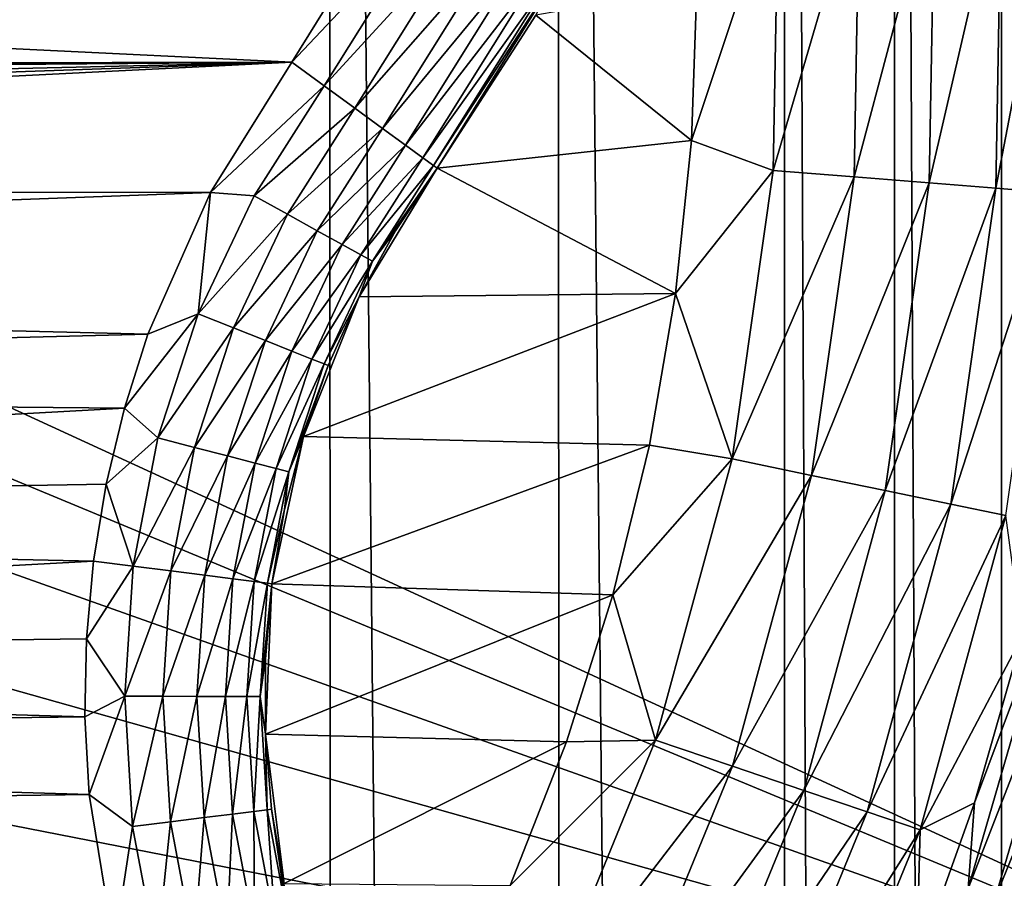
# Model space of a CAD drawing. Header units: metres. Extents: x -206 to 75, y -104 to 104.
# Tile 450 of 656: x -78.13 to -72.65, y 39 to 43.78. Entities that reach past the tile are written whole.
import ezdxf

# ---------------------------------------------------------------- set-up
doc = ezdxf.new("R2010")
doc.units = ezdxf.units.M
doc.layers.add('solid_01_1-CONSUMER_THERM_B_125288', color=7, linetype='CONTINUOUS')

msp = doc.modelspace()

# ---------------------------------------------------------------- linework, layer by layer
at = {"layer": 'solid_01_1-CONSUMER_THERM_B_125288'}
for points in [[(-93.358711, -67.339516), (-65.514557, 74.985474), (-65.493088, -75.014526)], [(-93.358711, -67.339516), (-93.257065, -66.795311), (-65.514557, 74.985474)], [(-93.276108, 66.204689), (-65.514557, 74.985474), (-93.257141, -66.241692)], [(-93.257065, -66.795311), (-93.257141, -66.241692), (-65.514557, 74.985474)], [(-76.404617, 63.580017, 75.400002), (-185.604614, 63.572178, 75.400002), (-92.716316, 42.429672, 75.400002)], [(-76.404617, 63.580017, 75.400002), (-92.716316, 42.429672, 75.400002), (-91.951859, 42.246143, 75.400002)], [(-76.404617, 63.580017, 75.400002), (-91.951859, 42.246143, 75.400002), (-91.225533, 41.945286, 75.400002)], [(-76.404617, 63.580017, 75.400002), (-91.225533, 41.945286, 75.400002), (-90.555206, 41.534512, 75.400002)], [(-76.404617, 63.580017, 75.400002), (-90.555206, 41.534512, 75.400002), (-89.95739, 41.02393, 75.400002)], [(-76.404617, 63.580017, 75.400002), (-89.95739, 41.02393, 75.400002), (-89.446808, 40.426117, 75.400002)], [(-76.404617, 63.580017, 75.400002), (-89.446808, 40.426117, 75.400002), (-89.036034, 39.755791, 75.400002)], [(-76.404617, 63.580017, 75.400002), (-89.036034, 39.755791, 75.400002), (-88.735176, 39.029461, 75.400002)], [(-76.404617, 63.580017, 75.400002), (-88.735176, 39.029461, 75.400002), (-88.551651, 38.265007, 75.400002)], [(-76.404617, 63.580017, 75.400002), (-88.551651, 38.265007, 75.400002), (-76.395485, -63.61998, 75.400002)], [(-76.404617, 63.580017, 75.400002), (-76.395485, -63.61998, 75.400002), (-75.124222, -63.529644, 75.400002)], [(-75.133339, 63.489864, 75.400002), (-76.404617, 63.580017, 75.400002), (-75.124222, -63.529644, 75.400002)], [(-75.133339, 63.489864, 75.400002), (-75.124222, -63.529644, 75.400002), (-73.868263, -63.257675, 75.400002)], [(-73.877342, 63.218079, 75.400002), (-75.133339, 63.489864, 75.400002), (-73.868263, -63.257675, 75.400002)], [(-73.877342, 63.218079, 75.400002), (-73.868263, -63.257675, 75.400002), (-73.256706, -63.054668, 75.400002)], [(-73.265755, 63.01516, 75.400002), (-73.877342, 63.218079, 75.400002), (-73.256706, -63.054668, 75.400002)], [(-73.265755, 63.01516, 75.400002), (-73.256706, -63.054668, 75.400002), (-72.66156, -62.808571, 75.400002)], [(-72.670578, 62.769146, 75.400002), (-73.265755, 63.01516, 75.400002), (-72.66156, -62.808571, 75.400002)], [(-72.670578, 62.769146, 75.400002), (-72.66156, -62.808571, 75.400002), (-71.532875, -62.192875, 75.400002)], [(-71.541809, 62.153614, 75.400002), (-72.670578, 62.769146, 75.400002), (-71.532875, -62.192875, 75.400002)], [(-69.403969, 54.580521, 72.400002), (-69.402748, 37.580521, 72.400002), (-85.112862, 44.809135, 72.400002)], [(-69.402748, 37.580521, 72.400002), (-84.309708, 43.768822, 72.400002), (-85.112862, 44.809135, 72.400002)], [(-72.35791, 44.624226, 2.474663), (-72.669098, 44.610596, 2.826262), (-72.701088, 42.837368, 2.826262)], [(-72.390594, 42.812523, 2.474663), (-72.35791, 44.624226, 2.474663), (-72.701088, 42.837368, 2.826262)], [(-73.459, 44.575993, 3.325905), (-73.909836, 44.556244, 3.45631), (-73.939056, 42.936432, 3.45631)], [(-73.489227, 42.900436, 3.325905), (-73.459, 44.575993, 3.325905), (-73.939056, 42.936432, 3.45631)], [(-73.040497, 44.594326, 3.113388), (-73.459, 44.575993, 3.325905), (-73.489227, 42.900436, 3.325905)], [(-73.071655, 42.867023, 3.113388), (-73.040497, 44.594326, 3.113388), (-73.489227, 42.900436, 3.325905)], [(-72.669098, 44.610596, 2.826262), (-73.040497, 44.594326, 3.113388), (-73.071655, 42.867023, 3.113388)], [(-72.701088, 42.837368, 2.826262), (-72.669098, 44.610596, 2.826262), (-73.071655, 42.867023, 3.113388)], [(-73.909836, 44.556244, 3.45631), (-74.36264, 43.957634, 3.5), (-74.393242, 43.102768, 3.5)], [(-73.939056, 42.936432, 3.45631), (-73.909836, 44.556244, 3.45631), (-74.393242, 43.102768, 3.5)], [(-95.009956, 44.431252, 13.5), (-76.615456, 43.538193, 13.5), (-76.014107, 44.505478, 13.5)], [(-75.837814, 44.362869, 13.47494), (-76.014107, 44.505478, 13.5), (-76.615456, 43.538193, 13.5)], [(-95.009956, 44.431252, 13.5), (-107.581902, 43.481243, 13.5), (-76.615456, 43.538193, 13.5)], [(-75.837814, 44.362869, 13.47494), (-76.615456, 43.538193, 13.5), (-76.435616, 43.407139, 13.474928)], [(-75.650963, 44.26363, 13.400896), (-75.837814, 44.362869, 13.47494), (-76.435616, 43.407139, 13.474928)], [(-75.650963, 44.26363, 13.400896), (-76.435616, 43.407139, 13.474928), (-76.264641, 43.282539, 13.400871)], [(-75.483376, 44.174614, 13.281587), (-75.650963, 44.26363, 13.400896), (-76.264641, 43.282539, 13.400871)], [(-75.483376, 44.174614, 13.281587), (-76.264641, 43.282539, 13.400871), (-76.111282, 43.17078, 13.281551)], [(-75.343468, 44.100304, 13.123007), (-75.483376, 44.174614, 13.281587), (-76.111282, 43.17078, 13.281551)], [(-75.343468, 44.100304, 13.123007), (-76.111282, 43.17078, 13.281551), (-75.983261, 43.077484, 13.122963)], [(-75.238266, 44.04443, 12.933125), (-75.343468, 44.100304, 13.123007), (-75.983261, 43.077484, 13.122963)], [(-75.238266, 44.04443, 12.933125), (-75.983261, 43.077484, 13.122963), (-75.887001, 43.007336, 12.933075)], [(-75.238266, 44.04443, 12.933125), (-75.887001, 43.007336, 12.933075), (-75.173065, 44.009796, 12.721481)], [(-75.129936, 44.038292, 12.5), (-75.827347, 42.96386, 12.721427), (-75.807281, 42.949242, 12.5)], [(-75.173065, 44.009796, 12.721481), (-75.827347, 42.96386, 12.721427), (-75.129936, 44.038292, 12.5)], [(-75.129936, 44.038292, 12.5), (-75.807281, 42.949242, 12.5), (-75.259102, 43.801025, 3.5)], [(-75.173065, 44.009796, 12.721481), (-75.887001, 43.007336, 12.933075), (-75.827347, 42.96386, 12.721427)], [(-75.259102, 43.801025, 3.5), (-74.393242, 43.102768, 3.5), (-74.36264, 43.957634, 3.5)], [(-75.259102, 43.801025, 3.5), (-75.807281, 42.949242, 3.5), (-74.393242, 43.102768, 3.5)], [(-75.259102, 43.801025, 3.5), (-75.807281, 42.949242, 12.5), (-75.807281, 42.949242, 3.5)], [(-69.402748, 37.580521, 72.400002), (-83.636627, 42.640694, 72.400002), (-84.309708, 43.768822, 72.400002)], [(-76.615456, 43.538193, 13.5), (-107.581902, 43.481243, 13.5), (-93.500069, 43.481251, 13.5)], [(-76.615456, 43.538193, 13.5), (-93.500069, 43.481251, 13.5), (-92.570465, 43.408798, 13.5)], [(-76.615456, 43.538193, 13.5), (-92.570465, 43.408798, 13.5), (-91.653709, 43.190102, 13.5)], [(-76.615456, 43.538193, 13.5), (-91.653709, 43.190102, 13.5), (-91.209671, 43.026886, 13.5)], [(-76.615456, 43.538193, 13.5), (-91.209671, 43.026886, 13.5), (-90.780098, 42.829315, 13.5)], [(-77.067558, 42.814873, 13.5), (-76.615456, 43.538193, 13.5), (-90.780098, 42.829315, 13.5)], [(-76.435616, 43.407139, 13.474928), (-76.615456, 43.538193, 13.5), (-77.067558, 42.814873, 13.5)], [(-76.825363, 42.795212, 13.474959), (-76.435616, 43.407139, 13.474928), (-77.067558, 42.814873, 13.5)], [(-76.264641, 43.282539, 13.400871), (-76.435616, 43.407139, 13.474928), (-76.825363, 42.795212, 13.474959)], [(-76.640106, 42.693012, 13.400932), (-76.264641, 43.282539, 13.400871), (-76.825363, 42.795212, 13.474959)], [(-76.111282, 43.17078, 13.281551), (-76.264641, 43.282539, 13.400871), (-76.640106, 42.693012, 13.400932)], [(-76.473946, 42.601349, 13.281639), (-76.111282, 43.17078, 13.281551), (-76.640106, 42.693012, 13.400932)], [(-75.983261, 43.077484, 13.122963), (-76.111282, 43.17078, 13.281551), (-76.473946, 42.601349, 13.281639)], [(-75.807281, 42.949242, 3.5), (-74.481537, 42.252106, 3.5), (-74.393242, 43.102768, 3.5)], [(-73.939056, 42.936432, 3.45631), (-74.393242, 43.102768, 3.5), (-74.481537, 42.252106, 3.5)], [(-76.33522, 42.524822, 13.123073), (-75.983261, 43.077484, 13.122963), (-76.473946, 42.601349, 13.281639)], [(-75.887001, 43.007336, 12.933075), (-75.983261, 43.077484, 13.122963), (-76.33522, 42.524822, 13.123073)], [(-76.230904, 42.467278, 12.933201), (-75.887001, 43.007336, 12.933075), (-76.33522, 42.524822, 13.123073)], [(-76.230904, 42.467278, 12.933201), (-75.827347, 42.96386, 12.721427), (-75.887001, 43.007336, 12.933075)], [(-75.807281, 42.949242, 3.5), (-76.039513, 42.600807, 12.5), (-76.241768, 42.234161, 12.5)], [(-76.241753, 42.234192, 3.5), (-75.807281, 42.949242, 3.5), (-76.241768, 42.234161, 12.5)], [(-76.241753, 42.234192, 3.5), (-74.481537, 42.252106, 3.5), (-75.807281, 42.949242, 3.5)], [(-76.230904, 42.467278, 12.933201), (-76.166245, 42.431606, 12.721563), (-75.827347, 42.96386, 12.721427)], [(-75.827347, 42.96386, 12.721427), (-76.166245, 42.431606, 12.721563), (-75.807281, 42.949242, 12.5)], [(-76.166245, 42.431606, 12.721563), (-76.039513, 42.600807, 12.5), (-75.807281, 42.949242, 12.5)], [(-75.807281, 42.949242, 3.5), (-75.807281, 42.949242, 12.5), (-76.039513, 42.600807, 12.5)], [(-74.167793, 41.332584, 3.45631), (-73.939056, 42.936432, 3.45631), (-74.481537, 42.252106, 3.5)], [(-73.489227, 42.900436, 3.325905), (-73.939056, 42.936432, 3.45631), (-74.167793, 41.332584, 3.45631)], [(-73.725845, 41.241394, 3.325905), (-73.489227, 42.900436, 3.325905), (-74.167793, 41.332584, 3.45631)], [(-73.071655, 42.867023, 3.113388), (-73.489227, 42.900436, 3.325905), (-73.725845, 41.241394, 3.325905)], [(-73.315582, 41.156746, 3.113388), (-73.071655, 42.867023, 3.113388), (-73.725845, 41.241394, 3.325905)], [(-72.701088, 42.837368, 2.826262), (-73.071655, 42.867023, 3.113388), (-73.315582, 41.156746, 3.113388)], [(-77.067558, 42.814873, 13.5), (-90.780098, 42.829315, 13.5), (-89.975479, 42.336899, 13.5)], [(-77.415192, 42.027275, 13.5), (-77.067558, 42.814873, 13.5), (-89.975479, 42.336899, 13.5)], [(-77.135361, 42.139244, 13.47499), (-77.067558, 42.814873, 13.5), (-77.415192, 42.027275, 13.5)], [(-77.135361, 42.139244, 13.47499), (-76.825363, 42.795212, 13.474959), (-77.067558, 42.814873, 13.5)], [(-72.951492, 41.081619, 2.826262), (-72.701088, 42.837368, 2.826262), (-73.315582, 41.156746, 3.113388)], [(-72.390594, 42.812523, 2.474663), (-72.701088, 42.837368, 2.826262), (-72.951492, 41.081619, 2.826262)], [(-72.646431, 41.018677, 2.474663), (-72.390594, 42.812523, 2.474663), (-72.951492, 41.081619, 2.826262)], [(-76.640106, 42.693012, 13.400932), (-76.825363, 42.795212, 13.474959), (-77.135361, 42.139244, 13.47499)], [(-76.938744, 42.061069, 13.400993), (-76.640106, 42.693012, 13.400932), (-77.135361, 42.139244, 13.47499)], [(-76.473946, 42.601349, 13.281639), (-76.640106, 42.693012, 13.400932), (-76.938744, 42.061069, 13.400993)], [(-69.402748, 37.580521, 72.400002), (-83.102669, 41.439949, 72.400002), (-83.636627, 42.640694, 72.400002)], [(-76.762383, 41.990944, 13.281727), (-76.473946, 42.601349, 13.281639), (-76.938744, 42.061069, 13.400993)], [(-76.33522, 42.524822, 13.123073), (-76.473946, 42.601349, 13.281639), (-76.762383, 41.990944, 13.281727)], [(-76.166245, 42.431606, 12.721563), (-76.241768, 42.234161, 12.5), (-76.039513, 42.600807, 12.5)], [(-76.615143, 41.9324, 13.123182), (-76.33522, 42.524822, 13.123073), (-76.762383, 41.990944, 13.281727)], [(-76.230904, 42.467278, 12.933201), (-76.33522, 42.524822, 13.123073), (-76.615143, 41.9324, 13.123182)], [(-76.504417, 41.888371, 12.933328), (-76.230904, 42.467278, 12.933201), (-76.615143, 41.9324, 13.123182)], [(-76.504417, 41.888371, 12.933328), (-76.166245, 42.431606, 12.721563), (-76.230904, 42.467278, 12.933201)], [(-76.504417, 41.888371, 12.933328), (-76.43576, 41.861076, 12.721701), (-76.166245, 42.431606, 12.721563)], [(-76.166245, 42.431606, 12.721563), (-76.43576, 41.861076, 12.721701), (-76.241768, 42.234161, 12.5)], [(-77.415192, 42.027275, 13.5), (-89.975479, 42.336899, 13.5), (-89.257431, 41.723892, 13.5)], [(-76.241753, 42.234192, 3.5), (-76.412643, 41.851879, 12.5), (-76.550926, 41.456642, 12.5)], [(-76.550911, 41.456669, 3.5), (-76.241753, 42.234192, 3.5), (-76.550926, 41.456642, 12.5)], [(-76.550911, 41.456669, 3.5), (-74.627213, 41.408894, 3.5), (-74.481537, 42.252106, 3.5)], [(-76.550911, 41.456669, 3.5), (-74.481537, 42.252106, 3.5), (-76.241753, 42.234192, 3.5)], [(-76.43576, 41.861076, 12.721701), (-76.412643, 41.851879, 12.5), (-76.241768, 42.234161, 12.5)], [(-76.241753, 42.234192, 3.5), (-76.241768, 42.234161, 12.5), (-76.412643, 41.851879, 12.5)], [(-74.167793, 41.332584, 3.45631), (-74.481537, 42.252106, 3.5), (-74.627213, 41.408894, 3.5)], [(-77.135361, 42.139244, 13.47499), (-77.415192, 42.027275, 13.5), (-77.546288, 41.614872, 13.5)], [(-77.360703, 41.449585, 13.475021), (-77.135361, 42.139244, 13.47499), (-77.546288, 41.614872, 13.5)], [(-76.938744, 42.061069, 13.400993), (-77.135361, 42.139244, 13.47499), (-77.360703, 41.449585, 13.475021)], [(-77.15583, 41.396664, 13.401054), (-76.938744, 42.061069, 13.400993), (-77.360703, 41.449585, 13.475021)], [(-76.762383, 41.990944, 13.281727), (-76.938744, 42.061069, 13.400993), (-77.15583, 41.396664, 13.401054)], [(-77.546288, 41.614872, 13.5), (-77.415192, 42.027275, 13.5), (-89.257431, 41.723892, 13.5)], [(-76.972054, 41.34919, 13.281814), (-76.762383, 41.990944, 13.281727), (-77.15583, 41.396664, 13.401054)], [(-76.615143, 41.9324, 13.123182), (-76.762383, 41.990944, 13.281727), (-76.972054, 41.34919, 13.281814)], [(-76.818619, 41.309555, 13.123292), (-76.615143, 41.9324, 13.123182), (-76.972054, 41.34919, 13.281814)], [(-76.504417, 41.888371, 12.933328), (-76.615143, 41.9324, 13.123182), (-76.818619, 41.309555, 13.123292)], [(-76.703217, 41.279743, 12.933455), (-76.504417, 41.888371, 12.933328), (-76.818619, 41.309555, 13.123292)], [(-76.703217, 41.279743, 12.933455), (-76.43576, 41.861076, 12.721701), (-76.504417, 41.888371, 12.933328)], [(-76.703217, 41.279743, 12.933455), (-76.63166, 41.261257, 12.721837), (-76.43576, 41.861076, 12.721701)], [(-76.43576, 41.861076, 12.721701), (-76.63166, 41.261257, 12.721837), (-76.412643, 41.851879, 12.5)], [(-76.63166, 41.261257, 12.721837), (-76.550926, 41.456642, 12.5), (-76.412643, 41.851879, 12.5)], [(-77.546288, 41.614872, 13.5), (-89.257431, 41.723892, 13.5), (-88.644424, 41.00584, 13.5)], [(-77.647484, 41.193317, 13.5), (-77.546288, 41.614872, 13.5), (-88.644424, 41.00584, 13.5)], [(-77.360703, 41.449585, 13.475021), (-77.546288, 41.614872, 13.5), (-77.647484, 41.193317, 13.5)], [(-77.497841, 40.737103, 13.475053), (-77.360703, 41.449585, 13.475021), (-77.647484, 41.193317, 13.5)], [(-77.15583, 41.396664, 13.401054), (-77.360703, 41.449585, 13.475021), (-77.497841, 40.737103, 13.475053)], [(-76.726089, 40.638454, 3.5), (-74.627213, 41.408894, 3.5), (-76.550911, 41.456669, 3.5)], [(-76.550911, 41.456669, 3.5), (-76.655655, 41.05122, 12.5), (-76.726089, 40.638454, 12.5)], [(-76.726089, 40.638454, 3.5), (-76.550911, 41.456669, 3.5), (-76.726089, 40.638454, 12.5)], [(-76.550911, 41.456669, 3.5), (-76.550926, 41.456642, 12.5), (-76.655655, 41.05122, 12.5)], [(-76.63166, 41.261257, 12.721837), (-76.655655, 41.05122, 12.5), (-76.550926, 41.456642, 12.5)], [(-69.402748, 37.580521, 72.400002), (-82.715736, 40.184097, 72.400002), (-83.102669, 41.439949, 72.400002)], [(-77.287941, 40.710274, 13.401114), (-77.15583, 41.396664, 13.401054), (-77.497841, 40.737103, 13.475053)], [(-76.972054, 41.34919, 13.281814), (-77.15583, 41.396664, 13.401054), (-77.287941, 40.710274, 13.401114)], [(-76.726089, 40.638454, 3.5), (-74.829857, 40.576462, 3.5), (-74.627213, 41.408894, 3.5)], [(-74.167793, 41.332584, 3.45631), (-74.627213, 41.408894, 3.5), (-74.829857, 40.576462, 3.5)], [(-77.099648, 40.686203, 13.281901), (-76.972054, 41.34919, 13.281814), (-77.287941, 40.710274, 13.401114)], [(-76.818619, 41.309555, 13.123292), (-76.972054, 41.34919, 13.281814), (-77.099648, 40.686203, 13.281901)], [(-74.592567, 39.769188, 3.45631), (-74.167793, 41.332584, 3.45631), (-74.829857, 40.576462, 3.5)], [(-73.725845, 41.241394, 3.325905), (-74.167793, 41.332584, 3.45631), (-74.592567, 39.769188, 3.45631)], [(-76.942429, 40.666107, 13.123402), (-76.818619, 41.309555, 13.123292), (-77.099648, 40.686203, 13.281901)], [(-76.703217, 41.279743, 12.933455), (-76.818619, 41.309555, 13.123292), (-76.942429, 40.666107, 13.123402)], [(-76.824181, 40.650993, 12.93358), (-76.703217, 41.279743, 12.933455), (-76.942429, 40.666107, 13.123402)], [(-76.824181, 40.650993, 12.93358), (-76.63166, 41.261257, 12.721837), (-76.703217, 41.279743, 12.933455)], [(-76.824181, 40.650993, 12.93358), (-76.750839, 40.641617, 12.721974), (-76.63166, 41.261257, 12.721837)], [(-76.63166, 41.261257, 12.721837), (-76.750839, 40.641617, 12.721974), (-76.655655, 41.05122, 12.5)], [(-74.16523, 39.624195, 3.325905), (-73.725845, 41.241394, 3.325905), (-74.592567, 39.769188, 3.45631)], [(-73.315582, 41.156746, 3.113388), (-73.725845, 41.241394, 3.325905), (-74.16523, 39.624195, 3.325905)], [(-77.718018, 40.765182, 13.5), (-77.647484, 41.193317, 13.5), (-88.644424, 41.00584, 13.5)], [(-77.497841, 40.737103, 13.475053), (-77.647484, 41.193317, 13.5), (-77.718018, 40.765182, 13.5)], [(-73.768539, 39.489597, 3.113388), (-73.315582, 41.156746, 3.113388), (-74.16523, 39.624195, 3.325905)], [(-72.951492, 41.081619, 2.826262), (-73.315582, 41.156746, 3.113388), (-73.768539, 39.489597, 3.113388)], [(-73.416489, 39.370152, 2.826262), (-72.951492, 41.081619, 2.826262), (-73.768539, 39.489597, 3.113388)], [(-72.646431, 41.018677, 2.474663), (-72.951492, 41.081619, 2.826262), (-73.416489, 39.370152, 2.826262)], [(-77.718018, 40.765182, 13.5), (-88.644424, 41.00584, 13.5), (-88.152008, 40.201225, 13.5)], [(-76.750839, 40.641617, 12.721974), (-76.726089, 40.638454, 12.5), (-76.655655, 41.05122, 12.5)], [(-73.121521, 39.270069, 2.474663), (-72.646431, 41.018677, 2.474663), (-73.416489, 39.370152, 2.826262)], [(-73.121521, 39.270069, 2.474663), (-72.554352, 40.345394, 2.071429), (-72.646431, 41.018677, 2.474663)], [(-77.757439, 40.333065, 13.5), (-77.718018, 40.765182, 13.5), (-88.152008, 40.201225, 13.5)], [(-77.497841, 40.737103, 13.475053), (-77.718018, 40.765182, 13.5), (-77.757439, 40.333065, 13.5)], [(-77.544601, 40.013035, 13.475083), (-77.497841, 40.737103, 13.475053), (-77.757439, 40.333065, 13.5)], [(-77.287941, 40.710274, 13.401114), (-77.497841, 40.737103, 13.475053), (-77.544601, 40.013035, 13.475083)], [(-77.332985, 40.012722, 13.401175), (-77.287941, 40.710274, 13.401114), (-77.544601, 40.013035, 13.475083)], [(-77.099648, 40.686203, 13.281901), (-77.287941, 40.710274, 13.401114), (-77.332985, 40.012722, 13.401175)], [(-77.14315, 40.012444, 13.281989), (-77.099648, 40.686203, 13.281901), (-77.332985, 40.012722, 13.401175)], [(-76.942429, 40.666107, 13.123402), (-77.099648, 40.686203, 13.281901), (-77.14315, 40.012444, 13.281989)], [(-76.984627, 40.012207, 13.123511), (-76.942429, 40.666107, 13.123402), (-77.14315, 40.012444, 13.281989)], [(-76.824181, 40.650993, 12.93358), (-76.942429, 40.666107, 13.123402), (-76.984627, 40.012207, 13.123511)], [(-76.865387, 40.012032, 12.933707), (-76.824181, 40.650993, 12.93358), (-76.984627, 40.012207, 13.123511)], [(-76.865387, 40.012032, 12.933707), (-76.750839, 40.641617, 12.721974), (-76.824181, 40.650993, 12.93358)], [(-76.865387, 40.012032, 12.933707), (-76.79142, 40.011921, 12.722111), (-76.750839, 40.641617, 12.721974)], [(-76.750839, 40.641617, 12.721974), (-76.79142, 40.011921, 12.722111), (-76.726089, 40.638454, 12.5)], [(-76.79142, 40.011921, 12.722111), (-76.761749, 40.221245, 12.5), (-76.726089, 40.638454, 12.5)], [(-76.726089, 40.638454, 3.5), (-76.761749, 40.221245, 12.5), (-76.762367, 39.802513, 12.5)], [(-76.76236, 39.802483, 3.5), (-76.726089, 40.638454, 3.5), (-76.762367, 39.802513, 12.5)], [(-76.76236, 39.802483, 3.5), (-74.829857, 40.576462, 3.5), (-76.726089, 40.638454, 3.5)], [(-76.726089, 40.638454, 3.5), (-76.726089, 40.638454, 12.5), (-76.761749, 40.221245, 12.5)], [(-72.81884, 39.421188, 2.071429), (-72.854965, 38.944256, 1.8802), (-72.358002, 40.655724, 1.8802)], [(-72.203255, 40.620586, 1.720235), (-72.358002, 40.655724, 1.8802), (-72.854965, 38.944256, 1.8802)], [(-72.70546, 38.891045, 1.720235), (-72.203255, 40.620586, 1.720235), (-72.854965, 38.944256, 1.8802)], [(-72.554352, 40.345394, 2.071429), (-72.81884, 39.421188, 2.071429), (-72.358002, 40.655724, 1.8802)], [(-72.017509, 40.578415, 1.599859), (-72.203255, 40.620586, 1.720235), (-72.70546, 38.891045, 1.720235)], [(-76.76236, 39.802483, 3.5), (-75.088631, 39.758976, 3.5), (-74.829857, 40.576462, 3.5)], [(-74.592567, 39.769188, 3.45631), (-74.829857, 40.576462, 3.5), (-75.088631, 39.758976, 3.5)], [(-72.526016, 38.827175, 1.599859), (-72.017509, 40.578415, 1.599859), (-72.70546, 38.891045, 1.720235)], [(-77.765526, 39.899605, 13.5), (-77.757439, 40.333065, 13.5), (-88.152008, 40.201225, 13.5)], [(-77.544601, 40.013035, 13.475083), (-77.757439, 40.333065, 13.5), (-77.765526, 39.899605, 13.5)], [(-73.121521, 39.270069, 2.474663), (-72.81884, 39.421188, 2.071429), (-72.554352, 40.345394, 2.071429)], [(-77.765526, 39.899605, 13.5), (-88.152008, 40.201225, 13.5), (-87.95443, 39.771652, 13.5)], [(-69.402748, 37.580521, 72.400002), (-82.481361, 38.89151, 72.400002), (-82.715736, 40.184097, 72.400002)], [(-76.79142, 40.011921, 12.722111), (-76.762367, 39.802513, 12.5), (-76.761749, 40.221245, 12.5)], [(-77.544601, 40.013035, 13.475083), (-77.765526, 39.899605, 13.5), (-77.742363, 39.467476, 13.5)], [(-77.500252, 39.288799, 13.475115), (-77.544601, 40.013035, 13.475083), (-77.742363, 39.467476, 13.5)], [(-77.332985, 40.012722, 13.401175), (-77.544601, 40.013035, 13.475083), (-77.500252, 39.288799, 13.475115)], [(-77.29026, 39.31501, 13.401237), (-77.332985, 40.012722, 13.401175), (-77.500252, 39.288799, 13.475115)], [(-77.14315, 40.012444, 13.281989), (-77.332985, 40.012722, 13.401175), (-77.29026, 39.31501, 13.401237)], [(-77.101868, 39.338528, 13.282076), (-77.14315, 40.012444, 13.281989), (-77.29026, 39.31501, 13.401237)], [(-76.984627, 40.012207, 13.123511), (-77.14315, 40.012444, 13.281989), (-77.101868, 39.338528, 13.282076)], [(-76.944542, 39.358162, 13.123621), (-76.984627, 40.012207, 13.123511), (-77.101868, 39.338528, 13.282076)], [(-76.865387, 40.012032, 12.933707), (-76.984627, 40.012207, 13.123511), (-76.944542, 39.358162, 13.123621)], [(-76.826195, 39.372936, 12.933833), (-76.865387, 40.012032, 12.933707), (-76.944542, 39.358162, 13.123621)], [(-76.826195, 39.372936, 12.933833), (-76.79142, 40.011921, 12.722111), (-76.865387, 40.012032, 12.933707)], [(-76.826195, 39.372936, 12.933833), (-76.752762, 39.382099, 12.722247), (-76.79142, 40.011921, 12.722111)], [(-76.79142, 40.011921, 12.722111), (-76.752762, 39.382099, 12.722247), (-76.762367, 39.802513, 12.5)], [(-77.742363, 39.467476, 13.5), (-77.765526, 39.899605, 13.5), (-87.95443, 39.771652, 13.5)], [(-76.752762, 39.382099, 12.722247), (-76.727951, 39.385197, 12.5), (-76.762367, 39.802513, 12.5)], [(-76.76236, 39.802483, 3.5), (-76.762367, 39.802513, 12.5), (-76.727951, 39.385197, 12.5)], [(-76.658722, 38.972191, 3.5), (-75.088631, 39.758976, 3.5), (-76.76236, 39.802483, 3.5)], [(-76.76236, 39.802483, 3.5), (-76.727951, 39.385197, 12.5), (-76.65873, 38.972225, 12.5)], [(-76.658722, 38.972191, 3.5), (-76.76236, 39.802483, 3.5), (-76.65873, 38.972225, 12.5)], [(-77.742363, 39.467476, 13.5), (-87.95443, 39.771652, 13.5), (-87.791222, 39.327614, 13.5)], [(-76.658722, 38.972191, 3.5), (-75.402031, 38.961296, 3.5), (-75.088631, 39.758976, 3.5)], [(-74.592567, 39.769188, 3.45631), (-75.088631, 39.758976, 3.5), (-75.402031, 38.961296, 3.5)], [(-75.206879, 38.2701, 3.45631), (-74.592567, 39.769188, 3.45631), (-75.402031, 38.961296, 3.5)], [(-74.16523, 39.624195, 3.325905), (-74.592567, 39.769188, 3.45631), (-75.206879, 38.2701, 3.45631)], [(-74.80069, 38.073517, 3.325905), (-74.16523, 39.624195, 3.325905), (-75.206879, 38.2701, 3.45631)], [(-73.768539, 39.489597, 3.113388), (-74.16523, 39.624195, 3.325905), (-74.80069, 38.073517, 3.325905)], [(-74.423615, 37.891029, 3.113388), (-73.768539, 39.489597, 3.113388), (-74.80069, 38.073517, 3.325905)], [(-73.416489, 39.370152, 2.826262), (-73.768539, 39.489597, 3.113388), (-74.423615, 37.891029, 3.113388)], [(-77.604004, 38.617764, 13.5), (-77.742363, 39.467476, 13.5), (-87.791222, 39.327614, 13.5)], [(-77.500252, 39.288799, 13.475115), (-77.742363, 39.467476, 13.5), (-77.604004, 38.617764, 13.5)], [(-72.81884, 39.421188, 2.071429), (-73.142349, 38.515949, 2.071429), (-72.854965, 38.944256, 1.8802)], [(-73.121521, 39.270069, 2.474663), (-73.142349, 38.515949, 2.071429), (-72.81884, 39.421188, 2.071429)], [(-76.826195, 39.372936, 12.933833), (-76.944542, 39.358162, 13.123621), (-76.8228, 38.714287, 13.123731)], [(-76.707207, 38.743782, 12.93396), (-76.752762, 39.382099, 12.722247), (-76.826195, 39.372936, 12.933833)], [(-76.707207, 38.743782, 12.93396), (-76.826195, 39.372936, 12.933833), (-76.8228, 38.714287, 13.123731)], [(-76.752762, 39.382099, 12.722247), (-76.635483, 38.762085, 12.722384), (-76.727951, 39.385197, 12.5)], [(-76.707207, 38.743782, 12.93396), (-76.635483, 38.762085, 12.722384), (-76.752762, 39.382099, 12.722247)], [(-76.635483, 38.762085, 12.722384), (-76.65873, 38.972225, 12.5), (-76.727951, 39.385197, 12.5)], [(-74.088989, 37.729084, 2.826262), (-73.416489, 39.370152, 2.826262), (-74.423615, 37.891029, 3.113388)], [(-73.121521, 39.270069, 2.474663), (-73.416489, 39.370152, 2.826262), (-74.088989, 37.729084, 2.826262)], [(-77.604004, 38.617764, 13.5), (-87.791222, 39.327614, 13.5), (-87.572517, 38.410862, 13.5)], [(-77.29026, 39.31501, 13.401237), (-77.500252, 39.288799, 13.475115), (-77.365486, 38.575813, 13.475146)], [(-77.160423, 38.628139, 13.401298), (-77.29026, 39.31501, 13.401237), (-77.365486, 38.575813, 13.475146)], [(-77.101868, 39.338528, 13.282076), (-77.29026, 39.31501, 13.401237), (-77.160423, 38.628139, 13.401298)], [(-76.97644, 38.675083, 13.282164), (-77.101868, 39.338528, 13.282076), (-77.160423, 38.628139, 13.401298)], [(-76.944542, 39.358162, 13.123621), (-77.101868, 39.338528, 13.282076), (-76.97644, 38.675083, 13.282164)], [(-76.8228, 38.714287, 13.123731), (-76.944542, 39.358162, 13.123621), (-76.97644, 38.675083, 13.282164)], [(-77.365486, 38.575813, 13.475146), (-77.500252, 39.288799, 13.475115), (-77.604004, 38.617764, 13.5)], [(-73.808609, 37.593391, 2.474663), (-73.121521, 39.270069, 2.474663), (-74.088989, 37.729084, 2.826262)], [(-73.808609, 37.593391, 2.474663), (-73.142349, 38.515949, 2.071429), (-73.121521, 39.270069, 2.474663)]]:
    msp.add_3dface(points, dxfattribs=at)

doc.saveas('drawing.dxf')
